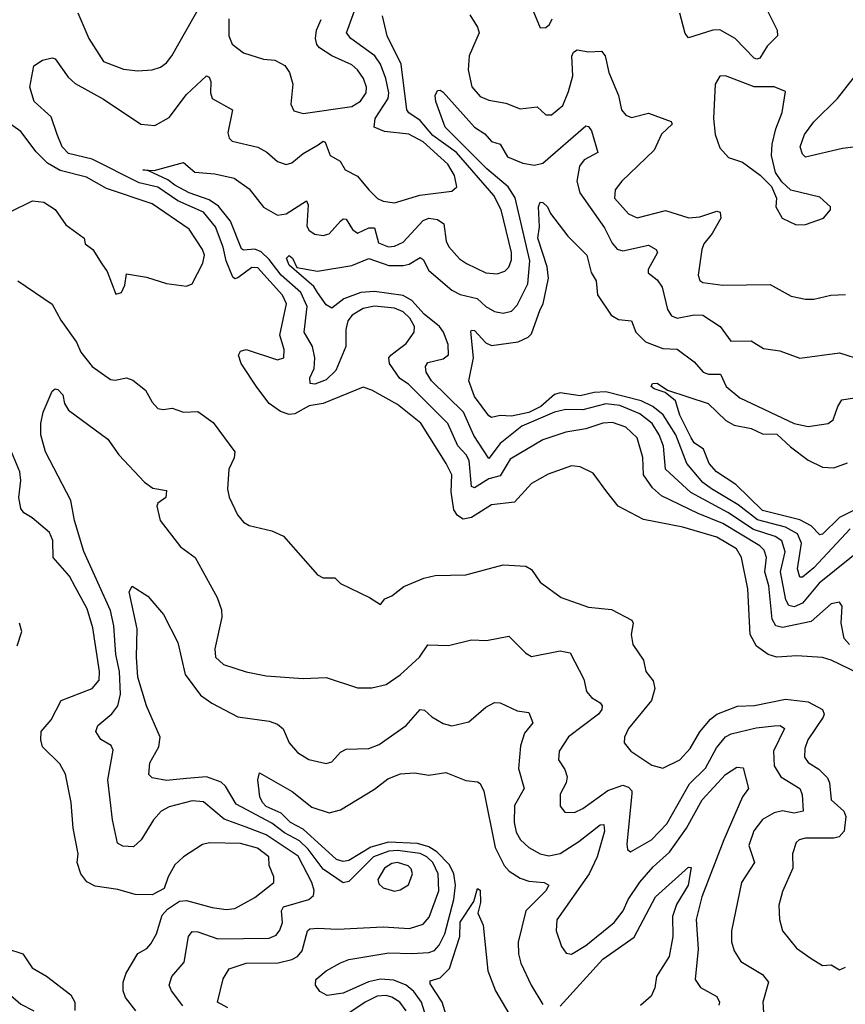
# Model space of a CAD drawing. Extents: x 1443846 to 1577407, y 839182 to 927291.
# Tile 497 of 535: x 1564161 to 1567055, y 883108 to 886561. Entities that reach past the tile are written whole.
import ezdxf

# ---------------------------------------------------------------- set-up
doc = ezdxf.new("R2010")
doc.units = 0

msp = doc.modelspace()

# ---------------------------------------------------------------- linework, layer by layer
at = {"layer": '0CON20XD'}
for points in [[(1566218.9, 884905), (1566171.2, 884971.2), (1566125, 884993.3), (1566095, 884996.4), (1566012.7, 884967.3), (1565955, 884934.3), (1565895, 884869.2), (1565815, 884860), (1565745, 884814.7), (1565715, 884809.8), (1565695, 884822), (1565682.5, 884842.5), (1565673.2, 884905), (1565675.3, 884965), (1565655.3, 885005), (1565566.5, 885146.5), (1565485, 885211.6), (1565395, 885262.3), (1565365, 885272.1), (1565225, 885215.6), (1565175, 885207.2), (1565125, 885179), (1565105, 885176.1), (1565075, 885186.5), (1565035.3, 885215), (1564991.8, 885271.9), (1564937.2, 885355), (1564928.2, 885385), (1564935, 885398.6), (1564955, 885404.6), (1565065, 885368.5), (1565086.9, 885375), (1565088, 885405), (1565073.2, 885455), (1565096.5, 885565), (1565082.2, 885595), (1564995, 885690.9), (1564975, 885692.6), (1564925, 885655.7), (1564915, 885652.9), (1564908.2, 885658.2), (1564884, 885715), (1564873.7, 885763.7), (1564846.9, 885835), (1564805, 885886.5), (1564715, 885926.5), (1564645, 885974.4), (1564579.3, 885989.3), (1564415, 886072), (1564332, 886092), (1564309.7, 886115), (1564291.7, 886158.3), (1564270.7, 886220.7), (1564211.8, 886275), (1564196.2, 886325), (1564210.5, 886399.5), (1564240.3, 886419.7), (1564275, 886428.1), (1564285, 886424.2), (1564330.1, 886360.1), (1564355, 886337.7), (1564455, 886282.4), (1564585.8, 886195), (1564635, 886190.3), (1564685, 886218.5), (1564745, 886299.3), (1564815, 886364.3), (1564825, 886360), (1564830.9, 886345), (1564829.2, 886305), (1564835.6, 886285), (1564907.1, 886245), (1564890.5, 886165), (1564895, 886146.2), (1564905.4, 886135.4), (1564995, 886114.6), (1565026.9, 886096.9), (1565064, 886064), (1565095, 886052.9), (1565115, 886059.5), (1565155, 886092.5), (1565207, 886123), (1565225, 886135.3), (1565232.1, 886132.1), (1565248.5, 886085), (1565284.2, 886065), (1565302, 886035), (1565345, 886013.1), (1565384.1, 885964.1), (1565415, 885934.5), (1565435, 885924.6), (1565475, 885919.1), (1565563.7, 885946.3), (1565675, 885959.6), (1565693.5, 885975), (1565685.4, 886014.6), (1565661.6, 886055), (1565575, 886133.2), (1565525, 886159.5), (1565439, 886169), (1565403.5, 886185), (1565407.3, 886215), (1565452.9, 886285), (1565454.8, 886305), (1565443.8, 886355), (1565425.4, 886405.4), (1565406.1, 886435), (1565321.5, 886495), (1565306.7, 886515), (1565338.7, 886605)], [(1564364.7, 886585), (1564403.6, 886495), (1564454.3, 886415), (1564525, 886387.8), (1564575, 886381.9), (1564625, 886385.6), (1564653.8, 886395), (1564675, 886410.6), (1564694.4, 886435), (1564792.7, 886607.3)], [(1567069.2, 884369.2), (1567051.2, 884391.2), (1567040, 884445), (1567043.9, 884503.9), (1567035, 884518.5), (1567005, 884511.8), (1566935, 884450.2), (1566835, 884428.8), (1566811.3, 884435), (1566799, 884459), (1566786.3, 884575), (1566772.3, 884625), (1566779, 884675), (1566770.9, 884700.9), (1566755.7, 884715.7), (1566625, 884793.9), (1566539.2, 884829.2), (1566411.1, 884891.1), (1566378.8, 884918.8), (1566347.4, 884965), (1566345.6, 885025.6), (1566324.8, 885094.8), (1566285, 885132.1), (1566238.3, 885148.3), (1566205, 885146.5), (1566145, 885126.7), (1566075, 885114.8), (1565995, 885087.3), (1565880.5, 885019.5), (1565845, 884961.6), (1565805, 884950.7), (1565755, 884919.8), (1565745, 884923.8), (1565736.1, 885015), (1565725.5, 885035.5), (1565696.4, 885066.4), (1565661.7, 885145), (1565523.4, 885283.4), (1565492.7, 885302.7), (1565456.7, 885355), (1565455.2, 885374.8), (1565461.4, 885385), (1565492.3, 885407.7), (1565515.3, 885425), (1565544.1, 885465), (1565544.2, 885485), (1565528.9, 885515), (1565505, 885537.2), (1565475, 885549.6), (1565405, 885556.3), (1565365, 885548.1), (1565326.2, 885525), (1565311.5, 885505), (1565303.7, 885475), (1565304.4, 885415), (1565269.3, 885330.7), (1565235, 885298.1), (1565195, 885283.2), (1565178.8, 885285), (1565177.5, 885305), (1565192.5, 885337.5), (1565195.2, 885374.8), (1565187.4, 885415), (1565157.8, 885465), (1565168.1, 885555), (1565145.9, 885605), (1565076.8, 885665), (1565035, 885720.6), (1565006.7, 885746.7), (1564985, 885756.8), (1564945, 885753.3), (1564938.1, 885758.1), (1564900.2, 885855), (1564857.4, 885907.4), (1564825, 885930.1), (1564755, 885953.7), (1564705, 885981.5), (1564679.8, 885999.8), (1564611.7, 886031.7), (1564592.5, 886035), (1564632.7, 886032.7), (1564735, 886060.6), (1564775, 886026.9), (1564845, 886021.2), (1564912.2, 886005), (1564965, 885967.6), (1565015, 885903.4), (1565065, 885876), (1565095, 885880.8), (1565166.1, 885926.1), (1565171.7, 885911.7), (1565167.5, 885837.5), (1565175, 885822.2), (1565195, 885808.8), (1565225, 885804.5), (1565245, 885810), (1565285, 885854.6), (1565295, 885862.7), (1565305, 885861.8), (1565327.5, 885825), (1565345, 885812.5), (1565385, 885831.3), (1565405, 885830.8), (1565419, 885779), (1565453.3, 885765), (1565475, 885766.7), (1565505, 885781.6), (1565575, 885857.6), (1565595, 885864.7), (1565625, 885860.8), (1565648, 885845), (1565655.9, 885785), (1565665.2, 885765.2), (1565702, 885722), (1565726.5, 885706.5), (1565795, 885673.3), (1565835, 885669.6), (1565860.9, 885679.1), (1565875, 885693.3), (1565885, 885718.8), (1565884.8, 885745), (1565848.1, 885895), (1565823, 885945), (1565692.3, 886095), (1565609.2, 886155), (1565565, 886208.1), (1565524.5, 886234.5), (1565518.1, 886245), (1565498.3, 886405), (1565448.9, 886505), (1565432.9, 886575)], [(1564894.2, 886564.2), (1564893.5, 886505), (1564905, 886475.8), (1564945, 886445.6), (1565015, 886423.1), (1565055, 886419.4), (1565090.6, 886400.6), (1565106.2, 886376.2), (1565118.5, 886335), (1565111.5, 886265), (1565121.5, 886241.5), (1565155, 886232.2), (1565325, 886257.3), (1565355, 886275.4), (1565374.7, 886305), (1565376.7, 886325), (1565366.1, 886355), (1565345.4, 886385.4), (1565325, 886403.1), (1565254.5, 886434.5), (1565212.2, 886462.2), (1565201.8, 886475), (1565197.4, 886495), (1565201.4, 886525), (1565217.4, 886562.6)], [(1565738.2, 886578.2), (1565765.5, 886535), (1565770.8, 886515), (1565736.7, 886435), (1565732.3, 886385), (1565746.2, 886326.2), (1565775, 886292), (1565805, 886279.1), (1565865, 886268.5), (1565915, 886248.8), (1565975, 886255.6), (1566005, 886228), (1566025, 886228.1), (1566065, 886260), (1566085, 886310), (1566099.4, 886365), (1566096, 886434), (1566102.1, 886447.9), (1566115, 886455.4), (1566155, 886448.5), (1566200.6, 886450.6), (1566212.5, 886435), (1566225.7, 886375.7), (1566260, 886295), (1566270.6, 886245), (1566285, 886226), (1566305, 886218.1), (1566365, 886233.3), (1566444.5, 886204.5), (1566447.5, 886195), (1566410.2, 886159.8), (1566385, 886103.2), (1566271.1, 885995), (1566248.5, 885965), (1566245.4, 885935), (1566295, 885880), (1566325, 885866.1), (1566425, 885892.1), (1566506.7, 885866.7), (1566545, 885869.5), (1566605, 885890), (1566616.3, 885886.3), (1566618.4, 885865), (1566588.1, 885811.9), (1566558.8, 885775), (1566552.1, 885755), (1566539.6, 885665), (1566545, 885646), (1566555, 885639.1), (1566625, 885630), (1566792, 885632), (1566865, 885591.4), (1566915, 885580.6), (1566945, 885580.6), (1567004.6, 885595.4), (1567055, 885596.9)], [(1565960, 886595), (1565985, 886533.3), (1566005, 886533.8), (1566018, 886545), (1566027.8, 886565)], [(1566781.1, 886595), (1566816.3, 886525), (1566817.1, 886505), (1566781.4, 886468.6), (1566755, 886426.8), (1566745, 886423.3), (1566735, 886426.3), (1566668.9, 886495), (1566615, 886526), (1566590, 886525), (1566505, 886497.9), (1566493, 886513), (1566474.4, 886584.4)], [(1567138.8, 886121.2), (1567045, 886109.5), (1566915, 886079.2), (1566905, 886089.6), (1566896.2, 886115), (1566911.6, 886158.4), (1566945, 886202.7), (1567027.7, 886285), (1567136.8, 886425)], [(1566882.1, 885842.1), (1566915, 885843.1), (1566978.8, 885865), (1567003.3, 885895), (1567003.3, 885905), (1566965, 885939.2), (1566863.4, 885963.4), (1566832.3, 885992.3), (1566810, 886025), (1566795.6, 886085), (1566798.2, 886125), (1566811.1, 886178.9), (1566833.7, 886236.3), (1566845, 886310), (1566805, 886325.7), (1566735, 886325.5), (1566635, 886364), (1566615, 886363.8), (1566598.8, 886335), (1566592.5, 886215), (1566598.8, 886158.8), (1566615, 886112.5), (1566645, 886078), (1566695, 886062), (1566755.9, 886015.9), (1566796.4, 885976.4), (1566813.3, 885935), (1566811.2, 885905), (1566833.3, 885865), (1566882.1, 885842.1)], [(1567125, 884714.7), (1566963.5, 884585), (1566905, 884514.4), (1566875, 884502), (1566856.7, 884506.7), (1566845.8, 884525.8), (1566828.2, 884625), (1566844.5, 884695), (1566832.8, 884732.8), (1566808.9, 884748.9), (1566733.5, 884773.5), (1566642.7, 884832.7), (1566513.3, 884903.3), (1566424.4, 884985), (1566417.2, 885065), (1566401.9, 885105), (1566377.7, 885145), (1566335, 885178.5), (1566265, 885207.6), (1566215, 885214.4), (1566135, 885192.4), (1566075, 885194.2), (1566035.4, 885185), (1565920.8, 885135), (1565845, 885075.2), (1565805, 885022.7), (1565752.3, 885102.3), (1565716.4, 885185), (1565604.2, 885295), (1565585.3, 885325), (1565583.1, 885345), (1565591.6, 885358.4), (1565645, 885371.7), (1565664.4, 885385.6), (1565662.4, 885422.4), (1565646.9, 885465), (1565632.9, 885485), (1565578.2, 885528.2), (1565535, 885576.5), (1565505, 885593.7), (1565405, 885607.4), (1565356.1, 885603.9), (1565297.3, 885582.7), (1565255, 885549.4), (1565235, 885561.5), (1565204.6, 885604.6), (1565191.9, 885625), (1565105, 885700), (1565096.5, 885725), (1565105, 885734.4), (1565117.2, 885725), (1565132.1, 885692.1), (1565205, 885679.2), (1565325, 885698.8), (1565385, 885723.7), (1565455, 885698.8), (1565505, 885698.8), (1565526, 885704), (1565565, 885727.5), (1565575, 885720.8), (1565595, 885681.2), (1565675, 885612.4), (1565705, 885597), (1565763.9, 885583.9), (1565795, 885555.3), (1565825, 885537.8), (1565855, 885531.8), (1565885, 885539.3), (1565905, 885559.6), (1565942, 885635), (1565949.3, 885715), (1565897.1, 885937.1), (1565872.8, 885975), (1565798.4, 886038.5), (1565652.7, 886185), (1565620, 886275), (1565617.3, 886295), (1565625, 886312.9), (1565635, 886314.3), (1565645, 886306.9), (1565755, 886184.2), (1565791.2, 886161.2), (1565814.3, 886134.3), (1565845, 886124.4), (1565870.2, 886080.2), (1565925, 886057.8), (1565965, 886051.7), (1565995, 886058.4), (1566145, 886188.6), (1566155, 886187.1), (1566165, 886171.2), (1566186.9, 886095), (1566139.7, 886070.3), (1566122.7, 886047.3), (1566113.3, 885995), (1566124.5, 885954.5), (1566211, 885831), (1566237.1, 885777.1), (1566255, 885755.9), (1566275, 885750.7), (1566365, 885770)], [(1564125, 885885.8), (1564205.7, 885925.7), (1564245, 885921.9), (1564285, 885895.7), (1564322, 885842), (1564386.7, 885795), (1564390, 885775), (1564417.5, 885755), (1564448.8, 885705), (1564467.7, 885677.7), (1564498.3, 885598.3), (1564517.5, 885605), (1564529.3, 885630.7), (1564535, 885670), (1564605, 885658.8), (1564675, 885635.7), (1564745, 885626.9), (1564765.4, 885634.6), (1564802.3, 885707.7), (1564808.7, 885735), (1564802, 885755), (1564755, 885826.5), (1564625, 885915.3), (1564465, 885968.9), (1564395, 886009), (1564303, 886033), (1564258, 886058), (1564218.1, 886098.1), (1564165, 886169.1), (1564100.5, 886215)], [(1567071.6, 884775), (1566945, 884638.2), (1566905, 884605.9), (1566895, 884605.5), (1566887.3, 884635), (1566900.9, 884725), (1566887.6, 884757.6), (1566845, 884781.5), (1566747.2, 884807.2), (1566679.6, 884859.6), (1566586.1, 884916.1), (1566555, 884938), (1566499.6, 885005), (1566461, 885105), (1566416.5, 885175), (1566380.2, 885205), (1566339.5, 885225), (1566215, 885255.6), (1566175, 885254.1), (1566125, 885241.9), (1566055, 885252.5), (1566035, 885246.4), (1565987.5, 885205), (1565945, 885184.1), (1565885, 885170.3), (1565845, 885173.4), (1565815, 885166.5), (1565805, 885171.9), (1565755, 885239.2), (1565734.6, 885295), (1565751.3, 885375), (1565742.4, 885467.6), (1565745, 885472.5), (1565755, 885471.2), (1565795, 885427.8), (1565815, 885418.2), (1565908.3, 885431.7), (1565942.8, 885447.3), (1565955, 885459.5), (1565985.4, 885544.6), (1565995.3, 885565), (1566014.8, 885655), (1566009.7, 885695), (1565977.3, 885795), (1565982.9, 885835), (1565978.9, 885905), (1565985, 885921.2), (1565995, 885920), (1566011.4, 885905), (1566022, 885882), (1566081.8, 885801.8), (1566148.8, 885735), (1566163.8, 885675), (1566181.9, 885645), (1566186, 885596), (1566234.5, 885525), (1566260.1, 885510.1), (1566305, 885504.5), (1566320.3, 885465), (1566355, 885431.6), (1566415, 885408.3), (1566465.3, 885405.3), (1566525, 885361.5), (1566556.7, 885325), (1566575, 885318.4), (1566617.5, 885317.5), (1566637.7, 885275), (1566685, 885234.6), (1566875, 885144.5), (1566925, 885134.5), (1566995, 885144.5), (1567012, 885158), (1567028.1, 885205), (1567042.6, 885227.4), (1567125, 885240.7)], [(1566365, 885770), (1566391.4, 885755), (1566396.7, 885745), (1566363.3, 885685), (1566363.3, 885673.3), (1566395, 885648.6), (1566412.6, 885622.6), (1566431.6, 885545), (1566445, 885522.1), (1566465, 885514.2), (1566525, 885526.2), (1566555.2, 885525.2), (1566615.6, 885485), (1566653.5, 885433.5), (1566725.3, 885435.3), (1566768, 885408), (1566825, 885400.4), (1566895, 885374.5), (1567035, 885392.5), (1567115, 885367.1)], [(1564154.5, 885645.5), (1564275, 885563.3), (1564305, 885507.7), (1564360.1, 885430.1), (1564374.8, 885394.8), (1564414.5, 885345), (1564479.1, 885299.1), (1564495, 885296.5), (1564535, 885305.5), (1564557.2, 885297.2), (1564601.7, 885261.7), (1564625, 885219.2), (1564645, 885197.5), (1564664.1, 885194.1), (1564695, 885199.2), (1564735, 885184.4), (1564785, 885187.1), (1564838.7, 885148.7), (1564914.4, 885045), (1564912.7, 885025), (1564894.4, 884985), (1564888.9, 884915), (1564895, 884886.7), (1564924.3, 884825), (1564945, 884799.2), (1564965, 884786.7), (1565045, 884768.9), (1565085, 884750), (1565205, 884613.8), (1565225, 884604), (1565265, 884603.3), (1565285, 884584), (1565387.5, 884535), (1565425, 884510), (1565440.7, 884529.3), (1565465, 884540), (1565507.2, 884572.8), (1565577.7, 884602.3), (1565617.7, 884612.3), (1565725, 884613.5), (1565855, 884649.2), (1565935, 884644.4), (1565955, 884632.5), (1565985, 884588.1), (1566058.8, 884535), (1566155, 884500.5), (1566235, 884492.7), (1566306, 884455), (1566310.8, 884445), (1566304.5, 884405), (1566309.5, 884369.5), (1566348, 884315), (1566355.8, 884275), (1566381.7, 884241.7), (1566387.5, 884215), (1566375, 884173.1), (1566294.5, 884075), (1566281.4, 884045), (1566280, 884025), (1566302.5, 883995), (1566376.9, 883946.9), (1566415, 883935.6), (1566475, 883965.4), (1566511.5, 884005), (1566545, 884063.9), (1566582, 884108), (1566604.5, 884125.5), (1566676.5, 884153.5), (1566736, 884156), (1566845, 884177.9), (1566925, 884169), (1566975, 884141.5), (1566980.8, 884125), (1566977.5, 884115), (1566923.9, 884035), (1566912.4, 884005), (1566911.3, 883975), (1566925, 883956.2), (1566962.6, 883932.6), (1566991.9, 883901.9), (1567000, 883885), (1567004.7, 883825), (1567050, 883785), (1567056.6, 883766.6), (1567050.3, 883715), (1567033.5, 883695), (1567015, 883689.8), (1566915, 883690), (1566893.3, 883685), (1566882, 883675), (1566869.4, 883635), (1566870.6, 883585), (1566835, 883503.3), (1566821.5, 883455), (1566824.4, 883405), (1566834.3, 883365), (1566883.3, 883305), (1566935, 883268), (1566975, 883244), (1567005, 883246), (1567035, 883228.8), (1567055, 883238)], [(1567095, 884845.3), (1567034.4, 884815), (1566975, 884757.2), (1566965, 884754.6), (1566935.7, 884785.7), (1566895, 884806.5), (1566765, 884839.7), (1566671.1, 884931.1), (1566603.2, 884975), (1566577.3, 885005), (1566557.8, 885055), (1566525, 885077.5), (1566515, 885094.5), (1566475, 885174.2), (1566459.2, 885225), (1566423.6, 885253.6), (1566385, 885266), (1566374.2, 885275), (1566378.8, 885285), (1566395, 885286.8), (1566431.4, 885261.4), (1566573.8, 885215), (1566635.7, 885155.7), (1566665, 885138.7), (1566725, 885126.9), (1566765, 885109), (1566815, 885107.9), (1566862.7, 885062.7), (1566925, 885015.9), (1566975, 884991.6), (1567015, 884989), (1567063.1, 885006.9)], [(1564732.1, 883102.1), (1564692.7, 883155), (1564684.4, 883175), (1564693.8, 883205), (1564737.3, 883255), (1564752, 883345), (1564765, 883362.7), (1564785, 883362.2), (1564855, 883336.7), (1565035, 883339.5), (1565059.6, 883350.4), (1565073, 883367), (1565081.4, 883395), (1565079, 883435), (1565085, 883450), (1565174.3, 883475), (1565191.1, 883488.9), (1565193.1, 883506.9), (1565184.8, 883535), (1565137.4, 883627.4), (1565025, 883701.6), (1564955, 883729.3), (1564877.3, 883757.3), (1564805, 883818.2), (1564765, 883820.8), (1564685, 883800.5), (1564657.1, 883785), (1564629.7, 883755), (1564586.2, 883685), (1564559.6, 883660.4), (1564522.5, 883662.5), (1564503.3, 883673.3), (1564485.9, 883755), (1564470, 883895), (1564488.9, 883998.9), (1564481.1, 884015), (1564445, 884036.7), (1564428.2, 884065), (1564434.5, 884085), (1564484.1, 884125.9), (1564505.3, 884155), (1564514.1, 884195), (1564510.1, 884275), (1564497.2, 884335), (1564490.5, 884435), (1564478.9, 884488.9), (1564386.1, 884696.1), (1564352.7, 884805), (1564340, 884875), (1564251.3, 885045), (1564234.6, 885105), (1564234.7, 885145.3), (1564243.1, 885185), (1564275, 885258.8), (1564285, 885266), (1564295, 885264), (1564311.4, 885245), (1564317.8, 885215), (1564331.6, 885191.6), (1564469.8, 885089.8), (1564508.6, 885035), (1564598.7, 884938.7), (1564628, 884918), (1564675, 884910), (1564672.7, 884885), (1564644.7, 884865.3), (1564641.1, 884855), (1564652.9, 884805), (1564725, 884712.5), (1564775.6, 884675), (1564852.9, 884535), (1564868.6, 884491.4), (1564869.4, 884465), (1564844.5, 884355), (1564846.7, 884325), (1564875, 884299.1), (1564955, 884273.6), (1565025, 884260), (1565155, 884250), (1565235, 884254.5), (1565345, 884218.2), (1565395, 884217.1), (1565445, 884229.6), (1565495, 884263.5), (1565562.7, 884325), (1565591.7, 884368.3), (1565663.8, 884366.2), (1565745, 884385.6), (1565796.8, 884383.2), (1565875, 884398.6), (1565935, 884339.2), (1565955, 884328.1), (1566055, 884347.1), (1566090.8, 884340.8), (1566137.7, 884247.7), (1566148.1, 884205), (1566165, 884184.2), (1566196, 884165), (1566202.5, 884155), (1566201.2, 884141.2), (1566190, 884125), (1566085, 884045.3), (1566052.1, 883995), (1566049.5, 883965), (1566071.7, 883931.7), (1566079.4, 883905), (1566076.8, 883885), (1566055.4, 883845), (1566055, 883802.5), (1566071.4, 883781.4), (1566105, 883780), (1566135, 883794), (1566222.1, 883857.9), (1566275, 883876.7), (1566295, 883869.4), (1566306.2, 883856.2), (1566306.7, 883846.7), (1566288.9, 883668.9), (1566290.9, 883650.9), (1566302.1, 883642.1), (1566375.4, 883685), (1566429.3, 883740.7), (1566508.8, 883881.2), (1566565, 883935.3), (1566602.9, 884007.1), (1566635, 884045.8), (1566655, 884056.8), (1566742.8, 884077.2), (1566805, 884084.8), (1566826.2, 884085), (1566841.8, 884075), (1566803.5, 883995), (1566805.4, 883944.6), (1566829.3, 883905), (1566895.3, 883865), (1566903.7, 883843.7), (1566907.3, 883785), (1566875, 883777.7), (1566835, 883786.3), (1566805, 883779.2), (1566764.2, 883755.8), (1566733.8, 883716.1), (1566717.2, 883665), (1566736.4, 883605), (1566691.1, 883535), (1566655.4, 883365), (1566656.1, 883326.1), (1566665.5, 883295), (1566688.1, 883258.1), (1566765, 883211.5), (1566785.5, 883185), (1566765.4, 883115.4), (1566771.1, 883025)], [(1564567.8, 883085), (1564531.3, 883131.3), (1564523.6, 883155), (1564524, 883185), (1564533.4, 883216.6), (1564575, 883285.7), (1564606.5, 883303.5), (1564620.9, 883319.1), (1564640, 883355), (1564660, 883420), (1564678.9, 883441.1), (1564721.2, 883468.8), (1564745, 883472), (1564835, 883447.5), (1564885, 883439.6), (1564915, 883443.8), (1564985, 883482.7), (1565051.1, 883535), (1565051.2, 883555), (1565034.7, 883595), (1565033.8, 883625), (1564994.5, 883655), (1564935, 883671.6), (1564826.2, 883673.8), (1564801.7, 883668.3), (1564735.4, 883624.6), (1564705, 883597.1), (1564681.1, 883555), (1564666.8, 883513.2), (1564625, 883491.4), (1564565, 883492.7), (1564505, 883510.4), (1564425, 883522.4), (1564396.6, 883536.6), (1564375.4, 883565), (1564362.7, 883605), (1564366, 883635), (1564347.7, 883725), (1564341.2, 883815), (1564321.8, 883915), (1564301.5, 883951.5), (1564240.4, 884010.4), (1564234.5, 884035), (1564235.7, 884065), (1564271.5, 884105), (1564306.6, 884173.4), (1564414.3, 884215), (1564438.8, 884245), (1564440.2, 884275), (1564417.7, 884427.7), (1564396.7, 884495), (1564355, 884571.9), (1564335, 884609.6), (1564278.4, 884675), (1564276.7, 884735), (1564265, 884763.1), (1564205, 884814.2), (1564175, 884831.9), (1564165, 884846.2), (1564157.3, 884885), (1564164.6, 884945), (1564161.8, 884975), (1564132.6, 885045)], [(1567105, 884266.7), (1567005, 884314.6), (1566975, 884323.5), (1566885, 884330), (1566815, 884325.4), (1566785, 884334.6), (1566744, 884364), (1566721.2, 884405), (1566713.4, 884565), (1566690.8, 884675), (1566673.5, 884705), (1566605, 884746.5), (1566485, 884781.1), (1566348, 884808), (1566258.9, 884855), (1566218.9, 884905)], [(1564890, 883095), (1564854.4, 883115), (1564873.7, 883196.3), (1564895, 883232.2), (1564955, 883251.4), (1565067.2, 883252.8), (1565115, 883264.3), (1565135, 883275.3), (1565151.3, 883295), (1565169.1, 883365), (1565177.8, 883372.2), (1565205.3, 883374.7), (1565275, 883371.4), (1565435, 883379), (1565526.6, 883373.4), (1565575, 883388.8), (1565596.5, 883413.5), (1565630, 883505), (1565627.5, 883565), (1565608.7, 883605), (1565587.8, 883625), (1565565, 883636.1), (1565485, 883647.1), (1565454.6, 883645), (1565401.2, 883625), (1565315, 883538.8), (1565295, 883534), (1565225, 883581.1), (1565171.5, 883651.5), (1565141.3, 883681.3), (1565088.5, 883708.5), (1565045, 883742.8), (1564919.5, 883809.5), (1564882.3, 883872.3), (1564867.2, 883887.2), (1564815, 883905.9), (1564745, 883900.2), (1564675, 883892.1), (1564625, 883902.5), (1564613.6, 883913.6), (1564616.9, 883955), (1564648.8, 884011.2), (1564652.7, 884045), (1564604.8, 884154.8), (1564574.8, 884254.8), (1564569.7, 884325), (1564572.9, 884425), (1564544.6, 884555), (1564555, 884573.8), (1564609.4, 884539.4), (1564664.4, 884474.4), (1564715, 884376.2), (1564740.3, 884265), (1564795, 884191.5), (1564834.1, 884164.1), (1564925, 884116.2), (1565035, 884100.9), (1565065, 884090), (1565083.9, 884073.9), (1565105, 884024.4), (1565135, 883990.4), (1565173.8, 883966.2), (1565235, 883952.2), (1565255, 883958.6), (1565285, 883991.5), (1565305, 884002.1), (1565385, 884005.4), (1565421.2, 884018.8), (1565515, 884085.6), (1565565, 884142.2), (1565579.5, 884139.5), (1565605, 884115.5), (1565645, 884092.2), (1565675, 884084.6), (1565735, 884098.2), (1565795, 884149.5), (1565825, 884166.7), (1565845, 884164.5), (1565905, 884136.7), (1565945, 884130.6), (1565960, 884095), (1565930.8, 884059.2), (1565915.9, 884014.1), (1565909.4, 883935), (1565929.3, 883865), (1565894.7, 883805), (1565894.2, 883745), (1565901.4, 883711.4), (1565916.2, 883685), (1565945, 883657.7), (1565985, 883635.4), (1566015, 883628.4), (1566055, 883636.3), (1566121.1, 883678.9), (1566195, 883736.8), (1566208, 883738), (1566210.5, 883715), (1566184.8, 883625), (1566157, 883565), (1566043.6, 883403.6), (1566041.2, 883365), (1566060.4, 883310.4), (1566076.7, 883286.7), (1566095, 883283.1), (1566145, 883313.4), (1566245, 883394.6), (1566276.7, 883435), (1566294.2, 883475), (1566334.2, 883535.8), (1566380.8, 883589.2), (1566438.9, 883641.1), (1566498.7, 883725), (1566553.3, 883825), (1566635, 883914), (1566675, 883939.6), (1566696.6, 883936.6), (1566715.4, 883865), (1566694.3, 883835.7), (1566628.5, 883685), (1566552, 883485), (1566532.5, 883405), (1566538.9, 883301.1), (1566528.7, 883195), (1566546.9, 883166.9), (1566604.4, 883135), (1566613.6, 883115), (1566611.8, 883105)], [(1564152, 884365), (1564168.8, 884415), (1564160, 884445)], [(1565596.9, 883025), (1565569.2, 883115), (1565542.5, 883152.5), (1565515, 883174.2), (1565471.9, 883191.9), (1565425, 883195.8), (1565383.9, 883186.1), (1565295, 883147.1), (1565238.1, 883138.1), (1565212.4, 883152.4), (1565197.8, 883175), (1565199.1, 883195), (1565235, 883224.4), (1565285, 883253.5), (1565315, 883264.6), (1565455, 883288.6), (1565535, 883286), (1565595, 883289.6), (1565615, 883296.2), (1565631.7, 883315), (1565651.1, 883355), (1565682.9, 883475), (1565688.9, 883525), (1565682.6, 883565), (1565666.9, 883596.9), (1565622.5, 883642.5), (1565595, 883660), (1565555, 883671.2), (1565453.2, 883676.8), (1565391.3, 883658.7), (1565315, 883611.6), (1565295, 883608.1), (1565271.5, 883615), (1565155, 883722.4), (1565110.3, 883745), (1565077.5, 883777.5), (1565025, 883801.4), (1565011.3, 883815), (1565002.3, 883835), (1564995.7, 883895), (1565000.9, 883919.1), (1565115.8, 883854.2), (1565185, 883798.8), (1565245, 883779.6), (1565285, 883790), (1565405, 883862.5), (1565451.3, 883898.7), (1565496.2, 883916.2), (1565545, 883920), (1565595, 883911.5), (1565655, 883921.1), (1565725, 883892.2), (1565765, 883887.9), (1565775, 883881.5), (1565788.1, 883855), (1565827.4, 883657.4), (1565859.2, 883595), (1565876.6, 883575), (1565915, 883550), (1565945, 883539.8), (1565998.8, 883535), (1566015.5, 883525), (1566004.6, 883505), (1565935.3, 883435), (1565908.2, 883325), (1565909.1, 883285), (1565917.8, 883252.2), (1565953.1, 883175), (1565995, 883107.1)], [(1565475, 883504.6), (1565495, 883508.8), (1565523.1, 883526.9), (1565537.9, 883565), (1565533, 883583), (1565522.7, 883592.7), (1565485, 883604.8), (1565465, 883601.3), (1565439.4, 883585), (1565416.2, 883545), (1565419.8, 883529.8), (1565435, 883515.6), (1565475, 883504.6)], [(1566055, 883100.9), (1566204.6, 883265.4), (1566315, 883343.1), (1566390, 883485), (1566505, 883588.8), (1566515, 883587.5), (1566503.6, 883525), (1566462.9, 883457.1), (1566449.4, 883415), (1566450.4, 883345), (1566437.4, 883275), (1566393.1, 883205), (1566386.8, 883165), (1566374.2, 883135.8), (1566337.2, 883102.8)], [(1565665.9, 883035), (1565641.7, 883115), (1565599.1, 883179.1), (1565600, 883190), (1565635, 883200.5), (1565667.1, 883232.9), (1565704, 883345), (1565705, 883395.4), (1565752.4, 883467.6), (1565765, 883513.3), (1565775, 883507.5), (1565775.5, 883464.5), (1565767, 883427), (1565785.6, 883385.6), (1565801.2, 883225), (1565828.7, 883155), (1565887.2, 883055)], [(1564115, 883303.5), (1564171.9, 883285), (1564205, 883235.7), (1564255, 883206.5), (1564340.3, 883140.3), (1564354.5, 883115), (1564354.5, 883085.5)], [(1564073.1, 883186.9), (1564165, 883107.5), (1564210, 883085)], [(1565515.9, 883085), (1565492.8, 883115), (1565465, 883133), (1565445, 883138.6), (1565414, 883136), (1565371.6, 883115), (1565289.8, 883060.2)]]:
    msp.add_lwpolyline(points, dxfattribs=at)

doc.saveas('drawing.dxf')
